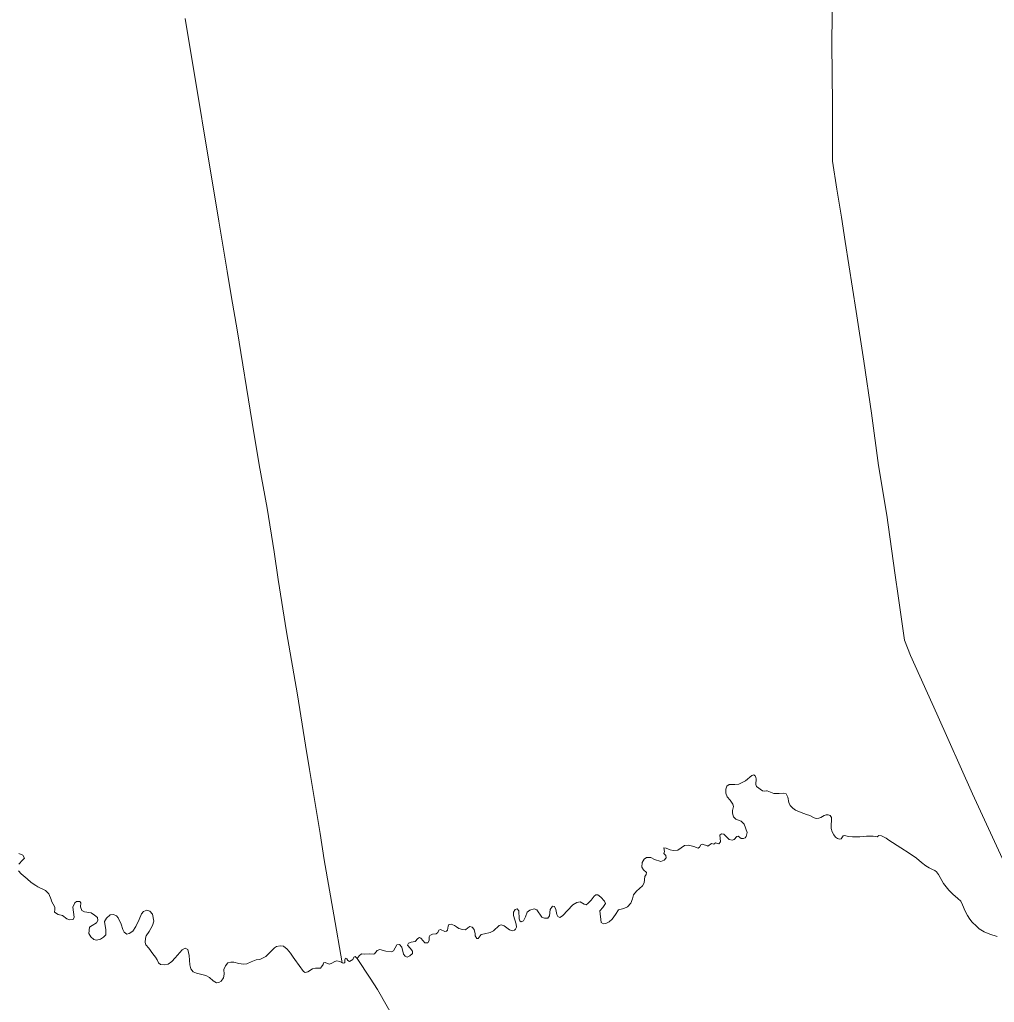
# Model space of a CAD drawing. Extents: x 369010 to 739155, y 6377141 to 6616555.
# Drawn here: x 574715 to 579747, y 6472888 to 6477962 of the extents above; entities that cross this region are included whole.
import ezdxf

# ---------------------------------------------------------------- set-up
doc = ezdxf.new("R2010")
doc.units = 0
doc.header["$LTSCALE"] = 40
doc.layers.add('1', color=7, linetype='Continuous', lineweight=13)

msp = doc.modelspace()

# ---------------------------------------------------------------- linework, layer by layer
at = {"layer": '1'}
for points in [[(579789.31, 6473628.99), (579634.23, 6473964.14), (579451.19, 6474377.23), (579315.14, 6474679.11), (579283.03, 6474757.73), (579251.75, 6474975.03), (579233.55, 6475105.12), (579192.01, 6475404.02), (579149.97, 6475659.23), (579112.23, 6475930.49), (579072.84, 6476198.11), (579033.62, 6476454.14), (578976.52, 6476815.44), (578958.15, 6476941.06), (578933.32, 6477085.87), (578910.98, 6477231.19), (578911.48, 6477312.78), (578910.98, 6477527.6), (578908.17, 6477835.28), (578910.98, 6478140.46)], [(578910.98, 6478140.46), (578908.17, 6477835.28), (578910.98, 6477527.6), (578911.48, 6477312.78), (578910.98, 6477231.19), (578933.32, 6477085.87), (578958.15, 6476941.06), (578976.52, 6476815.44), (579033.62, 6476454.14), (579072.84, 6476198.11), (579112.23, 6475930.49), (579149.97, 6475659.23), (579192.01, 6475404.02), (579233.55, 6475105.12), (579251.75, 6474975.03), (579283.03, 6474757.73), (579315.14, 6474679.11), (579451.19, 6474377.23), (579634.23, 6473964.14), (579789.31, 6473628.99)], [(575627.88, 6473038.47), (575656.18, 6473032.68), (575677.03, 6473026.23), (575695.24, 6473016.3), (575713.61, 6472999.08), (575731.32, 6472989.65), (575742.74, 6472990.15), (575755.32, 6472997.1), (575768.23, 6473015.3), (575771.54, 6473033.67), (575769.72, 6473058.17), (575777, 6473077.37), (575789.41, 6473092.1), (575804.8, 6473096.23), (575821.52, 6473095.9), (575846.51, 6473089.12), (575870.67, 6473084.98), (575887.72, 6473087.46), (575910.39, 6473096.9), (575935.72, 6473106.99), (575954.58, 6473108.81), (575986.03, 6473124.2), (576003.74, 6473141.42), (576030.22, 6473169.39), (576041.8, 6473176.83), (576060.34, 6473180.31), (576076.73, 6473177.5), (576096.09, 6473163.59), (576113.8, 6473142.24), (576127.04, 6473121.39), (576135.15, 6473110.3), (576180.33, 6473048.4), (576189.76, 6473042.94), (576202.18, 6473046.42), (576226.34, 6473060.98), (576242.06, 6473064.95), (576267.88, 6473064.46), (576274.17, 6473071.08), (576281.29, 6473084.15), (576283.77, 6473092.1), (576292.54, 6473093.75), (576303.63, 6473088.62), (576314.06, 6473085.81), (576327.46, 6473090.11), (576342.53, 6473100.04), (576353.28, 6473103.02), (576368.18, 6473098.72), (576380.76, 6473092.26), (576337.56, 6473340.02), (576288.07, 6473624.03), (576266.23, 6473760.07), (576211.61, 6474090.91), (576191.09, 6474215.87), (576148.89, 6474475.71), (576092.78, 6474800.59), (576050.41, 6475071.52), (576029.39, 6475214.85), (575992.98, 6475439.94), (575951.27, 6475664.03), (575915.36, 6475881.17), (575838.57, 6476359.64), (575808.44, 6476527.63), (575787.09, 6476662.51), (575742.9, 6476921.2), (575569.46, 6477967.18)], [(575569.46, 6477967.18), (575742.9, 6476921.2), (575787.09, 6476662.51), (575808.44, 6476527.63), (575838.57, 6476359.64), (575915.36, 6475881.17), (575951.27, 6475664.03), (575992.98, 6475439.94), (576029.39, 6475214.85), (576050.41, 6475071.52), (576092.78, 6474800.59), (576148.89, 6474475.71), (576191.09, 6474215.87), (576211.61, 6474090.91), (576266.23, 6473760.07), (576288.07, 6473624.03), (576337.56, 6473340.02), (576380.76, 6473092.26), (576388.54, 6473090.28), (576394.33, 6473094.25), (576394.66, 6473107.16), (576396.81, 6473115.93), (576403.6, 6473113.78), (576409.72, 6473104.01), (576417.83, 6473099.87), (576427.1, 6473103.68), (576434.38, 6473108.65), (576440.5, 6473121.06), (576448.12, 6473125.53), (576457.88, 6473114.27), (576467.65, 6473128.51), (576479.56, 6473139.26), (576493.8, 6473137.44), (576519.78, 6473138.6), (576540.8, 6473137.28), (576546.43, 6473138.11), (576561.16, 6473155.65), (576574.89, 6473160.28), (576605.18, 6473151.68), (576634.47, 6473148.86), (576644.57, 6473154.49), (576662.78, 6473185.77), (576676.84, 6473186.27), (576688.1, 6473173.52), (576696.7, 6473137.78), (576705.48, 6473126.85), (576715.41, 6473122.05), (576728.81, 6473127.84), (576743.38, 6473140.92), (576743.38, 6473153.17), (576731.96, 6473167.73), (576717.06, 6473183.12), (576722.36, 6473193.88), (576735.76, 6473199.51), (576757.77, 6473202.49), (576771.35, 6473218.54), (576778.96, 6473223.18), (576787.07, 6473220.03), (576798.32, 6473205.8), (576807.26, 6473195.54), (576823.15, 6473195.54), (576828.78, 6473207.95), (576829.93, 6473225.82), (576832.42, 6473233.6), (576846.82, 6473239.89), (576866.01, 6473241.38), (576873.46, 6473249.66), (576879.25, 6473261.57), (576887.53, 6473264.05), (576910.2, 6473254.46)], [(578024.71, 6473615.92), (578043.41, 6473621.71), (578053.01, 6473633.63), (578051.68, 6473645.87), (578040.27, 6473657.13), (578044.07, 6473667.88), (578040.27, 6473686.26), (578053.67, 6473684.93), (578073.7, 6473675.17), (578089.25, 6473671.69), (578113.58, 6473673.84), (578147.84, 6473697.68), (578167.7, 6473699.99), (578196.5, 6473692.21), (578218.51, 6473685.1), (578225.3, 6473689.9), (578231.42, 6473700.99), (578239.2, 6473705.62), (578266.01, 6473695.52), (578267.67, 6473694.86), (578287.03, 6473708.27), (578298.78, 6473704.96), (578307.72, 6473711.25), (578325.43, 6473707.11), (578333.54, 6473717.37), (578332.05, 6473735.91), (578329.4, 6473751.3), (578338.67, 6473759.08), (578350.09, 6473756.26), (578378.22, 6473728.96), (578394.44, 6473725.31), (578404.7, 6473729.62), (578418.61, 6473744.35), (578424.23, 6473745.51), (578440.62, 6473733.42), (578451.54, 6473733.75), (578460.48, 6473737.73), (578465.11, 6473744.18), (578471.07, 6473765.2), (578455.02, 6473807.9), (578440.95, 6473824.45), (578412.98, 6473834.05), (578400.4, 6473845.47), (578394.77, 6473864.34), (578396.1, 6473879.07), (578401.06, 6473898.93), (578396.26, 6473912.17), (578382.53, 6473932.36), (578368.29, 6473948.91), (578361.01, 6473967.78), (578360.85, 6473988.96), (578365.48, 6474004.52), (578377.73, 6474012.63), (578406.69, 6474013.29), (578428.7, 6474015.28), (578462.8, 6474032.16), (578494.9, 6474058.8), (578505, 6474062.28), (578508.97, 6474059.3), (578514.27, 6474055.33), (578517.08, 6474042.75), (578516.25, 6474013.13), (578519.9, 6474002.7), (578549.69, 6473980.52), (578559.12, 6473978.7), (578570.21, 6473979.53), (578574.84, 6473979.86), (578609.1, 6473967.12), (578636.08, 6473966.29), (578659.58, 6473967.45), (578671.66, 6473964.3), (578680.77, 6473947.59), (578686.56, 6473920.44), (578693.01, 6473904.39), (578706.25, 6473891.31), (578720.49, 6473880.72), (578749.78, 6473868.64), (578778.25, 6473858.88), (578794.96, 6473852.92), (578816.31, 6473841), (578827.24, 6473838.19), (578840.31, 6473839.35), (578851.07, 6473842.49), (578867.95, 6473852.75), (578878.38, 6473857.22), (578889.63, 6473855.9), (578899.07, 6473853.41), (578906.68, 6473841.83), (578907.18, 6473828.42), (578905.02, 6473802.94), (578905.35, 6473786.39), (578909.99, 6473768.35), (578918.1, 6473752.62), (578927.2, 6473741.37), (578937.46, 6473733.42), (578947.06, 6473730.61), (578956.99, 6473731.77), (578966.59, 6473747.16), (578973.54, 6473749.81), (578994.89, 6473744.84)], [(579761.18, 6473227.97), (579723.77, 6473240.55), (579694.81, 6473253.13), (579668.49, 6473267.2), (579655.42, 6473281.76), (579632.74, 6473302.29), (579620.99, 6473317.84), (579608.91, 6473336.38), (579597, 6473358.56), (579582.27, 6473392.32), (579574.32, 6473410.53), (579559.43, 6473425.26), (579533.44, 6473446.44), (579511.76, 6473468.12), (579485.28, 6473501.88), (579458.63, 6473548.23), (579448.87, 6473562.13), (579440.43, 6473569.58), (579427.69, 6473573.88), (579410.14, 6473582.82), (579394.09, 6473592.75), (579370.59, 6473610.95), (579345.43, 6473633.29), (579308.19, 6473658.78), (579264.99, 6473686.26), (579203.1, 6473726.14), (579188.2, 6473735.74), (579163.87, 6473747.33), (579150.8, 6473749.81), (579142.85, 6473742.86), (579122, 6473746.83), (579087.24, 6473746.83), (579052.16, 6473742.86), (579029.81, 6473742.69), (579014.42, 6473742.53), (578994.89, 6473744.84), (578973.54, 6473749.81), (578966.59, 6473747.16), (578956.99, 6473731.77), (578947.06, 6473730.61), (578937.46, 6473733.42), (578927.2, 6473741.37), (578918.1, 6473752.62), (578909.99, 6473768.35), (578905.35, 6473786.39), (578905.02, 6473802.94), (578907.18, 6473828.42), (578906.68, 6473841.83), (578899.07, 6473853.41), (578889.63, 6473855.9), (578878.38, 6473857.22), (578867.95, 6473852.75), (578851.07, 6473842.49), (578840.31, 6473839.35), (578827.24, 6473838.19), (578816.31, 6473841), (578794.96, 6473852.92), (578778.25, 6473858.88), (578749.78, 6473868.64), (578720.49, 6473880.72), (578706.25, 6473891.31), (578693.01, 6473904.39), (578686.56, 6473920.44), (578680.77, 6473947.59), (578671.66, 6473964.3), (578659.58, 6473967.45), (578636.08, 6473966.29), (578609.1, 6473967.12), (578574.84, 6473979.86), (578570.21, 6473979.53), (578559.12, 6473978.7), (578549.69, 6473980.52), (578519.9, 6474002.7), (578516.25, 6474013.13), (578517.08, 6474042.75), (578514.27, 6474055.33), (578508.97, 6474059.3), (578505, 6474062.28), (578494.9, 6474058.8), (578462.8, 6474032.16), (578428.7, 6474015.28), (578406.69, 6474013.29)], [(578406.69, 6474013.29), (578377.73, 6474012.63), (578365.48, 6474004.52), (578360.85, 6473988.96), (578361.01, 6473967.78), (578368.29, 6473948.91), (578382.53, 6473932.36), (578396.26, 6473912.17), (578401.06, 6473898.93), (578396.1, 6473879.07), (578394.77, 6473864.34), (578400.4, 6473845.47), (578412.98, 6473834.05), (578440.95, 6473824.45), (578455.02, 6473807.9), (578471.07, 6473765.2), (578465.11, 6473744.18), (578460.48, 6473737.73), (578451.54, 6473733.75), (578440.62, 6473733.42), (578424.23, 6473745.51), (578418.61, 6473744.35), (578404.7, 6473729.62), (578394.44, 6473725.31), (578378.22, 6473728.96), (578350.09, 6473756.26), (578338.67, 6473759.08), (578329.4, 6473751.3), (578332.05, 6473735.91), (578333.54, 6473717.37), (578325.43, 6473707.11), (578307.72, 6473711.25), (578298.78, 6473704.96), (578287.03, 6473708.27), (578267.67, 6473694.86), (578266.01, 6473695.52), (578239.2, 6473705.62), (578231.42, 6473700.99), (578225.3, 6473689.9), (578218.51, 6473685.1), (578196.5, 6473692.21), (578167.7, 6473699.99), (578147.84, 6473697.68), (578113.58, 6473673.84), (578089.25, 6473671.69), (578073.7, 6473675.17), (578053.67, 6473684.93), (578040.27, 6473686.26), (578044.07, 6473667.88), (578040.27, 6473657.13), (578051.68, 6473645.87), (578053.01, 6473633.63), (578043.41, 6473621.71), (578024.71, 6473615.92), (577992.27, 6473625.02), (577973.24, 6473635.28), (577952.05, 6473635.94), (577938.48, 6473627.34), (577928.38, 6473611.12), (577927.72, 6473586.95), (577935.83, 6473571.56), (577951.55, 6473559.31), (577950.23, 6473548.56), (577943.61, 6473538.46), (577940.14, 6473505.36), (577931.53, 6473490.13), (577899.09, 6473462), (577884.86, 6473442.63), (577879.73, 6473422.94), (577870.29, 6473400.93), (577853.25, 6473381.23), (577834.21, 6473373.62), (577807.24, 6473366.01), (577790.85, 6473342.01), (577774.63, 6473317.35), (577758.58, 6473303.78), (577741.7, 6473295.67), (577729.12, 6473294.18), (577718.19, 6473300.3), (577710.58, 6473360.87), (577726.63, 6473377.42), (577739.05, 6473398.44), (577735.08, 6473410.19), (577715.05, 6473431.54), (577700.32, 6473442.96), (577689.23, 6473442.63), (577681.12, 6473435.85), (577666.06, 6473415.99), (577649.18, 6473398.28), (577640.24, 6473392.49), (577628.99, 6473394.97), (577609.62, 6473407.55), (577592.25, 6473404.07)], [(578994.89, 6473744.84), (579014.42, 6473742.53), (579029.81, 6473742.69), (579052.16, 6473742.86), (579087.24, 6473746.83), (579122, 6473746.83), (579142.85, 6473742.86), (579150.8, 6473749.81), (579163.87, 6473747.33), (579188.2, 6473735.74), (579203.1, 6473726.14), (579264.99, 6473686.26), (579308.19, 6473658.78), (579345.43, 6473633.29), (579370.59, 6473610.95), (579394.09, 6473592.75), (579410.14, 6473582.82), (579427.69, 6473573.88), (579440.43, 6473569.58), (579448.87, 6473562.13), (579458.63, 6473548.23), (579485.28, 6473501.88), (579511.76, 6473468.12), (579533.44, 6473446.44), (579559.43, 6473425.26), (579574.32, 6473410.53), (579582.27, 6473392.32), (579597, 6473358.56), (579608.91, 6473336.38), (579620.99, 6473317.84), (579632.74, 6473302.29), (579655.42, 6473281.76), (579668.49, 6473267.2), (579694.81, 6473253.13), (579723.77, 6473240.55), (579761.18, 6473227.97)], [(574711.65, 6473656.3), (574731.84, 6473647.36), (574739.29, 6473633.29), (574729.52, 6473622.7), (574710.99, 6473601.85)], [(574710.99, 6473601.85), (574729.52, 6473622.7), (574739.29, 6473633.29), (574731.84, 6473647.36), (574711.65, 6473656.3)], [(576910.2, 6473254.46), (576919.14, 6473255.61), (576923.61, 6473260.91), (576927.09, 6473281.43), (576930.73, 6473289.87), (576942.64, 6473292.36), (576960.02, 6473285.24), (576970.61, 6473277.96), (576982.36, 6473270.18), (577001.4, 6473263.72), (577017.12, 6473263.06), (577028.37, 6473273.65), (577039.13, 6473279.94), (577050.55, 6473276.14), (577061.31, 6473264.39), (577066.11, 6473242.54), (577066.44, 6473231.12), (577075.54, 6473217.88), (577081.5, 6473218.71), (577097.72, 6473238.24), (577115.43, 6473242.21), (577144.39, 6473248.66), (577161.6, 6473257.43), (577190.24, 6473284.74), (577200.5, 6473288.88), (577201.66, 6473288.38), (577217.38, 6473283.42), (577244.69, 6473263.23), (577260.91, 6473258.26), (577269.84, 6473260.74), (577274.48, 6473266.7), (577279.44, 6473275.64), (577278.12, 6473291.2), (577264.88, 6473335.88), (577265.54, 6473354.42), (577273.15, 6473367), (577283.91, 6473370.97), (577292.68, 6473360.71), (577293.51, 6473319.17), (577297.48, 6473309.07), (577304.27, 6473303.44), (577316.68, 6473309.07), (577326.78, 6473329.93), (577334.56, 6473353.59), (577349.29, 6473364.52), (577371.63, 6473370.47), (577385.86, 6473365.18), (577410.36, 6473327.61), (577425.25, 6473322.64), (577441.14, 6473323.64), (577449.91, 6473334.89), (577454.05, 6473367.99), (577465.8, 6473384.87), (577475.9, 6473383.88), (577482.52, 6473367.66), (577487.81, 6473341.18), (577493.94, 6473331.08), (577503.37, 6473326.95), (577516.94, 6473334.89), (577570.23, 6473391.33), (577592.25, 6473404.07), (577609.62, 6473407.55), (577628.99, 6473394.97), (577640.24, 6473392.49), (577649.18, 6473398.28), (577666.06, 6473415.99), (577681.12, 6473435.85), (577689.23, 6473442.63), (577700.32, 6473442.96), (577715.05, 6473431.54), (577735.08, 6473410.19), (577739.05, 6473398.44), (577726.63, 6473377.42), (577710.58, 6473360.87), (577718.19, 6473300.3), (577729.12, 6473294.18), (577741.7, 6473295.67), (577758.58, 6473303.78), (577774.63, 6473317.35), (577790.85, 6473342.01), (577807.24, 6473366.01), (577834.21, 6473373.62), (577853.25, 6473381.23), (577870.29, 6473400.93), (577879.73, 6473422.94), (577884.86, 6473442.63), (577899.09, 6473462), (577931.53, 6473490.13), (577940.14, 6473505.36), (577943.61, 6473538.46), (577950.23, 6473548.56), (577951.55, 6473559.31), (577935.83, 6473571.56), (577927.72, 6473586.95), (577928.38, 6473611.12), (577938.48, 6473627.34), (577952.05, 6473635.94), (577973.24, 6473635.28), (577992.27, 6473625.02), (578024.71, 6473615.92)], [(574709.66, 6473567.09), (574722.41, 6473552.36), (574753.69, 6473525.39), (574774.71, 6473507.01), (574798.54, 6473491.79), (574808.14, 6473485.33), (574848.52, 6473466.14), (574866.23, 6473448.1), (574877.32, 6473418.97), (574880.13, 6473411.35), (574896.19, 6473379.41), (574897.01, 6473367), (574895.03, 6473353.43), (574913.23, 6473341.51), (574936.9, 6473337.21), (574958.42, 6473320.16), (574972.98, 6473313.71), (574992.01, 6473316.85), (574995.98, 6473327.44), (574989.7, 6473379.74), (575000.12, 6473401.26), (575009.22, 6473408.87), (575025.61, 6473409.04), (575031.73, 6473401.42), (575029.58, 6473380.9), (575036.04, 6473362.36), (575050.44, 6473354.92), (575084.36, 6473349.62), (575102.07, 6473339.19), (575117.63, 6473326.95), (575119.29, 6473311.39), (575111.51, 6473298.64), (575088.67, 6473284.58), (575074.93, 6473275.81), (575071.95, 6473243.04), (575082.38, 6473226.32), (575098.27, 6473211.92), (575112.5, 6473209.11), (575131.7, 6473214.73), (575147.59, 6473224.66), (575159.5, 6473236.42), (575160.83, 6473263.39), (575153.05, 6473305.1), (575163.47, 6473322.64), (575182.51, 6473340.52), (575199.06, 6473342.34), (575214.28, 6473335.55), (575223.22, 6473324.79), (575238.94, 6473292.02), (575248.38, 6473263.72), (575255, 6473249.82), (575267.58, 6473240.22), (575280.32, 6473243.53), (575299.52, 6473256.11), (575314.58, 6473279.61), (575331.46, 6473315.69), (575344.7, 6473345.32), (575355.13, 6473357.4), (575371.35, 6473363.69), (575387.9, 6473358.56), (575401.3, 6473343.99), (575407.92, 6473308.24), (575401.3, 6473284.74), (575383.26, 6473253.79), (575369.03, 6473232.28), (575364.56, 6473219.7), (575363.9, 6473197.85), (575367.04, 6473185.61), (575381.61, 6473168.23), (575402.3, 6473138.6), (575416.36, 6473121.06), (575424.31, 6473106.99), (575431.92, 6473092.43), (575443.01, 6473084.32), (575462.21, 6473082.5), (575481.41, 6473086.14), (575500.77, 6473099.54), (575517.49, 6473117.42), (575553.4, 6473158.63), (575569.79, 6473168.23), (575582.86, 6473160.78), (575589.81, 6473130.99), (575593.29, 6473081.67), (575598.92, 6473062.14), (575610.17, 6473046.09), (575627.88, 6473038.47)], [(575009.22, 6473408.87), (575000.12, 6473401.26), (574989.7, 6473379.74), (574995.98, 6473327.44), (574992.01, 6473316.85), (574972.98, 6473313.71), (574958.42, 6473320.16), (574936.9, 6473337.21), (574913.23, 6473341.51), (574895.03, 6473353.43), (574897.01, 6473367), (574896.19, 6473379.41), (574880.13, 6473411.35), (574877.32, 6473418.97), (574866.23, 6473448.1), (574848.52, 6473466.14), (574808.14, 6473485.33), (574798.54, 6473491.79), (574774.71, 6473507.01), (574753.69, 6473525.39), (574722.41, 6473552.36), (574709.66, 6473567.09)], [(576242.06, 6473064.95), (576226.34, 6473060.98), (576202.18, 6473046.42), (576189.76, 6473042.94), (576180.33, 6473048.4), (576135.15, 6473110.3), (576127.04, 6473121.39), (576113.8, 6473142.24), (576096.09, 6473163.59), (576076.73, 6473177.5), (576060.34, 6473180.31), (576041.8, 6473176.83), (576030.22, 6473169.39), (576003.74, 6473141.42), (575986.03, 6473124.2), (575954.58, 6473108.81), (575935.72, 6473106.99), (575910.39, 6473096.9), (575887.72, 6473087.46), (575870.67, 6473084.98), (575846.51, 6473089.12), (575821.52, 6473095.9), (575804.8, 6473096.23), (575789.41, 6473092.1), (575777, 6473077.37), (575769.72, 6473058.17), (575771.54, 6473033.67), (575768.23, 6473015.3), (575755.32, 6472997.1), (575742.74, 6472990.15), (575731.32, 6472989.65), (575713.61, 6472999.08), (575695.24, 6473016.3), (575677.03, 6473026.23), (575656.18, 6473032.68), (575627.88, 6473038.47), (575610.17, 6473046.09), (575598.92, 6473062.14), (575593.29, 6473081.67), (575589.81, 6473130.99), (575582.86, 6473160.78), (575569.79, 6473168.23), (575553.4, 6473158.63), (575517.49, 6473117.42), (575500.77, 6473099.54), (575481.41, 6473086.14), (575462.21, 6473082.5), (575443.01, 6473084.32), (575431.92, 6473092.43), (575424.31, 6473106.99), (575416.36, 6473121.06), (575402.3, 6473138.6), (575381.61, 6473168.23), (575367.04, 6473185.61), (575363.9, 6473197.85), (575364.56, 6473219.7), (575369.03, 6473232.28), (575383.26, 6473253.79), (575401.3, 6473284.74), (575407.92, 6473308.24), (575401.3, 6473343.99), (575387.9, 6473358.56), (575371.35, 6473363.69), (575355.13, 6473357.4), (575344.7, 6473345.32), (575331.46, 6473315.69), (575314.58, 6473279.61), (575299.52, 6473256.11), (575280.32, 6473243.53), (575267.58, 6473240.22), (575255, 6473249.82), (575248.38, 6473263.72), (575238.94, 6473292.02), (575223.22, 6473324.79), (575214.28, 6473335.55), (575199.06, 6473342.34), (575182.51, 6473340.52), (575163.47, 6473322.64), (575153.05, 6473305.1), (575160.83, 6473263.39), (575159.5, 6473236.42), (575147.59, 6473224.66), (575131.7, 6473214.73), (575112.5, 6473209.11), (575098.27, 6473211.92), (575082.38, 6473226.32), (575071.95, 6473243.04), (575074.93, 6473275.81), (575088.67, 6473284.58), (575111.51, 6473298.64), (575119.29, 6473311.39), (575117.63, 6473326.95), (575102.07, 6473339.19), (575084.36, 6473349.62), (575050.44, 6473354.92), (575036.04, 6473362.36), (575029.58, 6473380.9), (575031.73, 6473401.42), (575025.61, 6473409.04), (575009.22, 6473408.87)], [(577592.25, 6473404.07), (577570.23, 6473391.33), (577516.94, 6473334.89), (577503.37, 6473326.95), (577493.94, 6473331.08), (577487.81, 6473341.18), (577482.52, 6473367.66), (577475.9, 6473383.88), (577465.8, 6473384.87), (577454.05, 6473367.99), (577449.91, 6473334.89), (577441.14, 6473323.64), (577425.25, 6473322.64), (577410.36, 6473327.61), (577385.86, 6473365.18), (577371.63, 6473370.47), (577349.29, 6473364.52), (577334.56, 6473353.59), (577326.78, 6473329.93), (577316.68, 6473309.07), (577304.27, 6473303.44), (577297.48, 6473309.07), (577293.51, 6473319.17), (577292.68, 6473360.71), (577283.91, 6473370.97), (577273.15, 6473367), (577265.54, 6473354.42), (577264.88, 6473335.88), (577278.12, 6473291.2), (577279.44, 6473275.64), (577274.48, 6473266.7), (577269.84, 6473260.74), (577260.91, 6473258.26), (577244.69, 6473263.23), (577217.38, 6473283.42), (577201.66, 6473288.38), (577200.5, 6473288.88), (577190.24, 6473284.74), (577161.6, 6473257.43), (577144.39, 6473248.66), (577115.43, 6473242.21), (577097.72, 6473238.24), (577081.5, 6473218.71), (577075.54, 6473217.88), (577066.44, 6473231.12), (577066.11, 6473242.54), (577061.31, 6473264.39), (577050.55, 6473276.14), (577039.13, 6473279.94), (577028.37, 6473273.65), (577017.12, 6473263.06), (577001.4, 6473263.72), (576982.36, 6473270.18), (576970.61, 6473277.96), (576960.02, 6473285.24), (576942.64, 6473292.36), (576930.73, 6473289.87), (576927.09, 6473281.43), (576923.61, 6473260.91), (576919.14, 6473255.61), (576910.2, 6473254.46), (576887.53, 6473264.05), (576879.25, 6473261.57), (576873.46, 6473249.66), (576866.01, 6473241.38), (576846.82, 6473239.89), (576832.42, 6473233.6), (576829.93, 6473225.82), (576828.78, 6473207.95), (576823.15, 6473195.54), (576807.26, 6473195.54), (576798.32, 6473205.8), (576787.07, 6473220.03), (576778.96, 6473223.18), (576771.35, 6473218.54), (576757.77, 6473202.49), (576735.76, 6473199.51), (576722.36, 6473193.88), (576717.06, 6473183.12), (576731.96, 6473167.73), (576743.38, 6473153.17), (576743.38, 6473140.92), (576728.81, 6473127.84), (576715.41, 6473122.05), (576705.48, 6473126.85), (576696.7, 6473137.78), (576688.1, 6473173.52), (576676.84, 6473186.27), (576662.78, 6473185.77), (576644.57, 6473154.49), (576634.47, 6473148.86), (576605.18, 6473151.68), (576574.89, 6473160.28), (576561.16, 6473155.65), (576546.43, 6473138.11), (576540.8, 6473137.28), (576519.78, 6473138.6), (576493.8, 6473137.44), (576479.56, 6473139.26), (576467.65, 6473128.51)], [(576712.59, 6472690.58), (576561.98, 6472953.9), (576525.41, 6473012.49), (576457.88, 6473114.27), (576448.12, 6473125.53), (576440.5, 6473121.06), (576434.38, 6473108.65), (576427.1, 6473103.68), (576417.83, 6473099.87), (576409.72, 6473104.01), (576403.6, 6473113.78), (576396.81, 6473115.93), (576394.66, 6473107.16), (576394.33, 6473094.25), (576388.54, 6473090.28), (576380.76, 6473092.26), (576368.18, 6473098.72), (576353.28, 6473103.02), (576342.53, 6473100.04), (576327.46, 6473090.11), (576314.06, 6473085.81), (576303.63, 6473088.62), (576292.54, 6473093.75), (576283.77, 6473092.1), (576281.29, 6473084.15), (576274.17, 6473071.08), (576267.88, 6473064.46), (576242.06, 6473064.95)], [(576467.65, 6473128.51), (576457.88, 6473114.27), (576525.41, 6473012.49), (576561.98, 6472953.9), (576712.59, 6472690.58)]]:
    msp.add_lwpolyline(points, dxfattribs=at)

doc.saveas('drawing.dxf')
